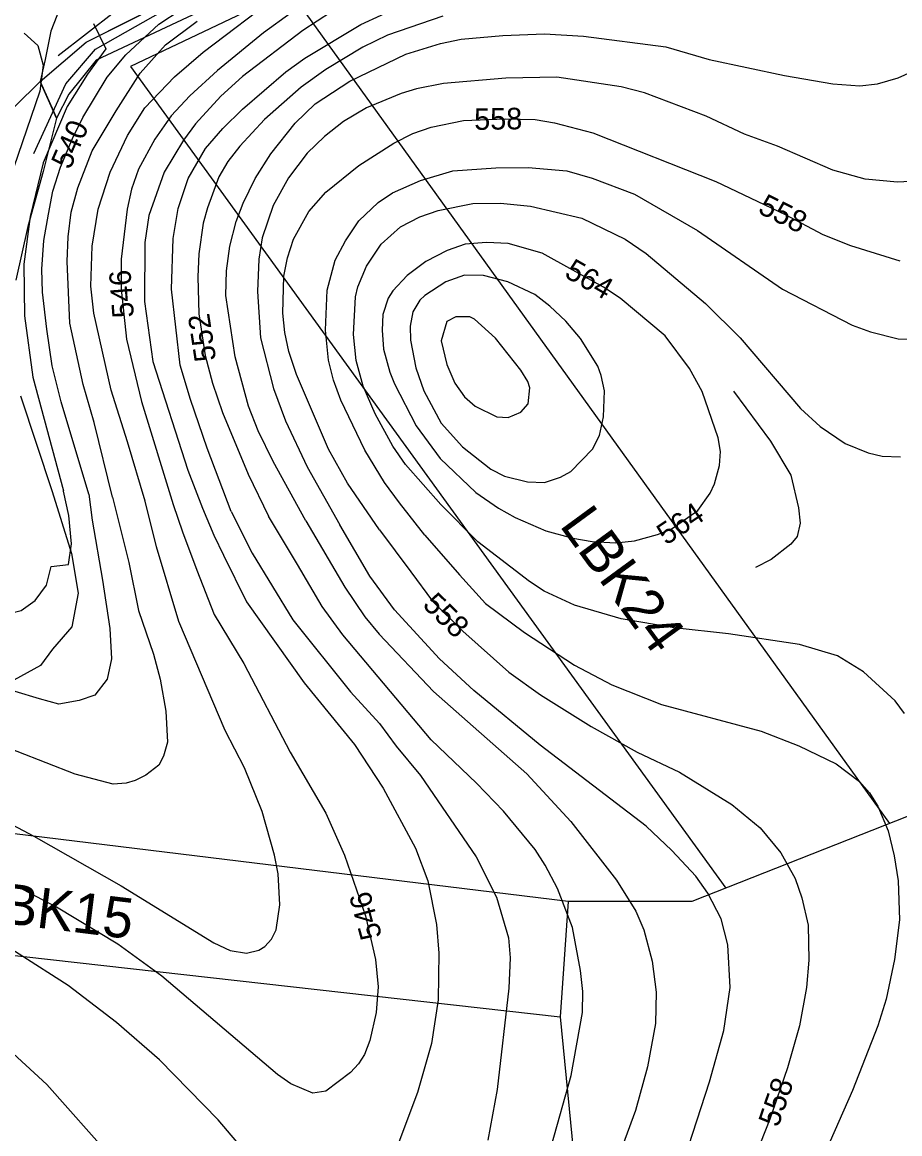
# Model space of a CAD drawing. Extents: x -709418 to -703832, y -1161719 to -1157826.
# Drawn here: x -708976.4 to -708650.5, y -1159546.1 to -1159133.3 of the extents above; entities that cross this region are included whole.
import ezdxf

# ---------------------------------------------------------------- set-up
doc = ezdxf.new("R2010")
doc.units = 0
for name, color, linetype in [('102_obvod PÚ', 7, 'Continuous'), ('103_hranice KÚ', 7, 'Continuous'), ('110_silnice II. třídy a III. třídy', 7, 'Continuous'), ('120_vrstevnice hlavní', 7, 'Continuous'), ('121_vrstevnice hlavní_popis', 7, 'Continuous'), ('122_vrstevnice základní', 7, 'Continuous'), ('124_vrstevnice doplňková', 7, 'Continuous'), ('210_ostatní plocha_KN', 7, 'Continuous'), ('606_RBC_návrh', 7, 'Continuous'), ('609_LBC_stav', 7, 'Continuous'), ('611_LBK_stav', 7, 'Continuous'), ('612_LBK_stav_popis', 7, 'Continuous')]:
    doc.layers.add(name, color=color, linetype=linetype)

msp = doc.modelspace()

# ---------------------------------------------------------------- linework, layer by layer
at = {"layer": '102_obvod PÚ'}
for points in [[(-708823.75, -1159088.51), (-708948.99, -1159147.38), (-708959.12, -1159160.01), (-708963.66, -1159168.86), (-708969.72, -1159155.32)], [(-708969.72, -1159155.32), (-708952.69, -1159140.67), (-708911.73, -1159119.98)]]:
    msp.add_lwpolyline(points, dxfattribs=at)
at = {"layer": '103_hranice KÚ'}
for points in [[(-708969.72, -1159155.32), (-708988.72, -1159173.82), (-709011.95, -1159144.55), (-709015.99, -1159132.43), (-709139.23, -1159060.76), (-709160.94, -1159074.89), (-709246.3, -1159093.57), (-709251.86, -1159084.99), (-709252.87, -1159043.09), (-709269.03, -1159034.51)], [(-708945.68, -1159084.8), (-708965.86, -1159136.57), (-708967.86, -1159147.17), (-708969.72, -1159155.32), (-708967.52, -1159160.24), (-708964.81, -1159166.28), (-708963.66, -1159168.86), (-708968.68, -1159188.69), (-708974.31, -1159209.11), (-708978.87, -1159229.02)], [(-708977.05, -1159272.09), (-708965.33, -1159307.58), (-708958.09, -1159330.61), (-708955.71, -1159345.38), (-708957.98, -1159357.89), (-708965.18, -1159366.19), (-708969.67, -1159372.23), (-708981.97, -1159378.99)]]:
    msp.add_lwpolyline(points, dxfattribs=at)
at = {"layer": '110_silnice II. třídy a III. třídy'}
msp.add_lwpolyline([(-708972.15, -1159182), (-708960.19, -1159156.17), (-708949.18, -1159143.25), (-708851.52, -1159087.76)], dxfattribs=at)
at = {"layer": '120_vrstevnice hlavní'}
for points in [[(-708951.64, -1159308.57), (-708961.96, -1159274.26), (-708965.31, -1159260.95), (-708967.25, -1159247.24), (-708968.92, -1159233.59), (-708969.2, -1159224.95), (-708968.36, -1159214.36), (-708966.69, -1159204.61), (-708965.02, -1159195.98), (-708962.24, -1159187.06), (-708957.78, -1159176.47), (-708953.88, -1159168.67), (-708944.94, -1159153.65), (-708937.96, -1159145.44), (-708925.67, -1159134.05), (-708909.05, -1159122.94)], [(-708898.84, -1159315.03), (-708907.8, -1159291.46), (-708914, -1159273.39), (-708917.75, -1159260.66), (-708920.94, -1159232.46), (-708920.37, -1159213.6), (-708918.51, -1159202.45), (-708914.8, -1159191.31), (-708908.37, -1159180.17), (-708901.94, -1159172.74), (-708894.65, -1159165.59), (-708878.51, -1159151.74), (-708871.51, -1159146.59), (-708850.65, -1159134.16), (-708828.08, -1159123.59)], [(-708826.94, -1159323.82), (-708836.34, -1159311.79), (-708841.94, -1159304.17), (-708849.22, -1159292.17), (-708858.08, -1159273.6), (-708860.8, -1159266.17), (-708862.65, -1159258.74), (-708863.8, -1159247.6), (-708863.22, -1159232.74), (-708860.22, -1159221.6), (-708856.37, -1159214.45), (-708851.37, -1159207.03), (-708844.22, -1159200.17), (-708838.94, -1159196.6), (-708828.51, -1159192.02), (-708816.51, -1159188.45), (-708800.51, -1159187.31), (-708788.51, -1159187.17), (-708774.22, -1159188.45), (-708764.79, -1159191.17), (-708749.08, -1159197.17), (-708725.65, -1159210.6), (-708694.07, -1159232.45), (-708668.21, -1159245.74), (-708661.36, -1159248.31), (-708651.07, -1159250.88), (-708644.21, -1159251.17)], [(-708951.64, -1159308.57), (-708950.46, -1159318.26), (-708946.57, -1159340.54), (-708943.92, -1159358.45), (-708943.34, -1159369.73), (-708944.93, -1159377.25), (-708949.42, -1159383.18), (-708955.35, -1159385.21), (-708962.87, -1159386.51), (-708970.01, -1159384.64), (-708979.02, -1159381.88)], [(-708898.84, -1159315.03), (-708891.06, -1159330.42), (-708875.94, -1159355.27), (-708854.53, -1159382.02), (-708843.68, -1159393.74), (-708837.61, -1159402.13), (-708828.49, -1159413.12), (-708807.81, -1159443.21), (-708800.29, -1159458.25), (-708795.81, -1159473.3), (-708795.23, -1159480.82), (-708795.66, -1159492.1), (-708800, -1159529.71), (-708803.47, -1159548.51)], [(-708826.94, -1159323.82), (-708814.06, -1159338.47), (-708804.34, -1159349.19), (-708789.88, -1159359.89), (-708771.36, -1159372.04), (-708757.47, -1159379.42), (-708738.96, -1159386.65), (-708701.93, -1159396.63), (-708688.05, -1159401.99), (-708674.16, -1159408.78), (-708665.48, -1159415.29), (-708661.72, -1159419.49), (-708658.68, -1159424.41), (-708654.78, -1159433.66), (-708652.61, -1159442.92), (-708651.16, -1159452.18), (-708650.58, -1159466.64), (-708652.46, -1159481.4), (-708655.5, -1159496.15), (-708658.68, -1159505.98), (-708668.08, -1159530), (-708678.21, -1159553.14)], [(-708942.91, -1159555.31), (-708967.35, -1159527.82), (-708992.38, -1159504.83), (-709006.26, -1159493.11), (-709017.11, -1159485.16), (-709035.19, -1159474.16), (-709058.34, -1159459.41), (-709084.66, -1159444.22), (-709110.55, -1159428.46), (-709155.25, -1159404.01), (-709189.67, -1159386.65), (-709212.53, -1159377.11), (-709247.24, -1159368.43), (-709261.13, -1159366.69), (-709279.06, -1159368.72), (-709292.13, -1159372.6), (-709294.9, -1159374.56), (-709296.67, -1159378.23), (-709295.91, -1159384.1), (-709294.4, -1159388.75), (-709287.45, -1159399.38)]]:
    msp.add_lwpolyline(points, dxfattribs=at)
for points in [[(-708951.64, -1159308.57), (-708951.64, -1159308.57)], [(-708898.84, -1159315.03), (-708898.84, -1159315.03)], [(-708826.94, -1159323.82), (-708826.94, -1159323.82)]]:
    msp.add_open_spline(points, degree=1, dxfattribs=at)
at = {"layer": '122_vrstevnice základní'}
for points in [[(-708930.83, -1159311.12), (-708937.37, -1159289.15), (-708943.37, -1159269.89), (-708949.8, -1159241.31), (-708950.94, -1159231.31), (-708950.51, -1159216.45), (-708948.23, -1159202.74), (-708943.8, -1159189.02), (-708937.37, -1159175.31), (-708930.94, -1159165.02), (-708919.94, -1159153.59), (-708909.22, -1159144.45), (-708881.08, -1159123.02), (-708871.65, -1159116.59), (-708829.36, -1159092.88), (-708813.51, -1159086.02)], [(-708876.51, -1159129.74), (-708886.8, -1159137.16), (-708903.94, -1159151.17), (-708914.23, -1159160.59), (-708921.08, -1159168.02), (-708927.23, -1159176.74), (-708933.23, -1159187.88), (-708935.8, -1159195.31), (-708937.51, -1159202.74), (-708939.66, -1159221.31), (-708939.66, -1159232.46), (-708937.66, -1159251.03), (-708932.16, -1159274.12), (-708920.33, -1159312.4)], [(-708861.51, -1159129.45), (-708872.22, -1159136.31), (-708894.65, -1159153.45), (-708902.65, -1159160.74), (-708912.08, -1159171.02), (-708916.51, -1159177.02), (-708923.66, -1159189.02), (-708929.37, -1159205.03), (-708930.94, -1159215.03), (-708931.08, -1159237.03), (-708927.94, -1159259.31), (-708914.94, -1159299.6), (-708909.54, -1159313.72)], [(-708820.22, -1159131.02), (-708840.79, -1159138.02), (-708849.94, -1159142.59), (-708863.65, -1159150.88), (-708872.8, -1159157.45), (-708886.51, -1159169.45), (-708895.65, -1159179.31), (-708900.08, -1159185.02), (-708903.37, -1159190.74), (-708907.65, -1159202.17), (-708909.22, -1159207.88), (-708910.8, -1159219.31), (-708911.23, -1159227.88), (-708910.8, -1159241.6), (-708908.51, -1159257.03), (-708905.8, -1159267.31), (-708902.02, -1159278.19), (-708892.49, -1159301.14), (-708885.01, -1159316.72)], [(-708949.97, -1159133.77), (-708945.39, -1159143.18), (-708952.18, -1159152.6), (-708959.78, -1159164.58), (-708968.68, -1159185.45), (-708973.46, -1159205.45), (-708975.83, -1159223.12), (-708975.58, -1159242.31), (-708972.54, -1159265.08), (-708961.1, -1159307.3)], [(-708942.94, -1159309.64), (-708949.74, -1159281.96), (-708953.8, -1159267.89), (-708958.8, -1159245.03), (-708959.8, -1159222.17), (-708959.37, -1159213.03), (-708958.23, -1159203.88), (-708955.8, -1159194.74), (-708950.51, -1159181.02), (-708941.51, -1159166.17), (-708932.63, -1159152.19), (-708923.26, -1159141.7), (-708911.46, -1159132.91)], [(-708975.67, -1159137.33), (-708970.61, -1159141.93), (-708968.61, -1159149.17), (-708969.87, -1159158.88), (-708981.23, -1159192.2), (-708984.51, -1159206.08), (-708987.87, -1159223.08), (-708989.02, -1159241.26), (-708989.62, -1159261.69), (-708982.03, -1159296.54), (-708979.5, -1159304.99)], [(-708871.05, -1159318.43), (-708883.22, -1159296.46), (-708888.8, -1159285.03), (-708892.37, -1159275.89), (-708897.37, -1159257.6), (-708900.8, -1159234.74), (-708900.51, -1159225.6), (-708899.37, -1159216.45), (-708896.94, -1159207.31), (-708894.37, -1159200.45), (-708889.94, -1159191.31), (-708884.08, -1159182.17), (-708875.08, -1159170.74), (-708867.65, -1159163.59), (-708854.79, -1159155.17), (-708833.94, -1159145.16), (-708821.08, -1159141.17), (-708813.36, -1159139.59), (-708797.94, -1159138.16), (-708782.51, -1159137.59), (-708767.93, -1159138.45), (-708737.36, -1159142.45), (-708721.36, -1159147.16), (-708693.36, -1159153.02), (-708675.36, -1159156.17), (-708665.36, -1159156.88), (-708658.79, -1159156.17), (-708651.07, -1159153.88), (-708646.21, -1159151.74)], [(-708639.36, -1159192.02), (-708651.36, -1159192.74), (-708663.36, -1159191.59), (-708675.36, -1159188.17), (-708695.93, -1159179.31), (-708708.22, -1159174.88), (-708722.36, -1159168.17), (-708745.36, -1159159.45), (-708753.93, -1159157.31), (-708777.93, -1159153.74), (-708796.79, -1159154.02), (-708819.94, -1159156.02), (-708829.94, -1159158.02), (-708835.65, -1159159.74), (-708848.51, -1159165.02), (-708857.08, -1159170.17), (-708864.22, -1159175.74), (-708870.65, -1159181.88), (-708877.51, -1159191.02), (-708883.22, -1159201.31), (-708887.37, -1159213.31), (-708888.51, -1159221.31), (-708889.08, -1159233.31), (-708887.94, -1159250.46), (-708883.08, -1159269.31), (-708878.65, -1159281.31), (-708870.65, -1159298.46), (-708858.53, -1159319.96)], [(-708843.76, -1159321.77), (-708855.65, -1159304.46), (-708862.65, -1159291.89), (-708874.51, -1159264.17), (-708877.37, -1159255.6), (-708878.94, -1159248.46), (-708879.65, -1159241.31), (-708879.22, -1159227.6), (-708877.94, -1159220.74), (-708875.65, -1159213.88), (-708869.94, -1159203.6), (-708863.65, -1159196.45), (-708851.37, -1159186.45), (-708838.36, -1159178.17), (-708831.36, -1159174.59), (-708824.51, -1159172.31), (-708812.51, -1159169.74), (-708797.08, -1159169.17), (-708785.93, -1159169.45), (-708778.79, -1159170.59), (-708764.51, -1159174.31), (-708718.79, -1159192.45), (-708693.07, -1159204.74), (-708679.07, -1159212.17), (-708668.79, -1159216.17), (-708650.5, -1159221.88)], [(-708807.24, -1159326.23), (-708820.94, -1159312.46), (-708834.08, -1159297.6), (-708838.79, -1159290.74), (-708845.36, -1159278.74), (-708849.79, -1159268.46), (-708852.37, -1159258.88), (-708853.37, -1159249.31), (-708852.65, -1159235.31), (-708851.79, -1159231.6), (-708848.51, -1159223.88), (-708843.08, -1159215.74), (-708835.94, -1159209.31), (-708828.79, -1159205.6), (-708821.94, -1159203.17), (-708809.08, -1159200.6), (-708798.79, -1159200.45), (-708787.65, -1159201.6), (-708768.65, -1159206.02), (-708752.5, -1159213.88), (-708744.65, -1159219.17), (-708722.65, -1159237.74), (-708709.79, -1159250.46), (-708687.36, -1159276.74), (-708680.07, -1159283.46), (-708670.79, -1159289.74), (-708662.21, -1159293.17), (-708657.07, -1159294.46), (-708650.21, -1159294.74)], [(-708728.65, -1159261.89), (-708737.65, -1159249.74), (-708754.36, -1159235.74), (-708760.5, -1159231.74), (-708783.36, -1159219.03), (-708795.94, -1159215.45), (-708803.94, -1159215.03), (-708811.94, -1159215.74), (-708818.65, -1159218.03), (-708826.51, -1159222.17), (-708833.51, -1159227.31), (-708838.79, -1159233.03), (-708840.51, -1159235.74), (-708842.51, -1159241.88), (-708842.79, -1159247.6), (-708842.22, -1159254.74), (-708839.94, -1159263.31), (-708838.22, -1159267.6), (-708830.08, -1159283.17), (-708821.22, -1159295.31), (-708807.94, -1159307.89), (-708799.51, -1159313.74), (-708793.36, -1159317.17), (-708781.93, -1159322.17), (-708771.93, -1159324.89), (-708764.79, -1159326.17), (-708755.93, -1159326.6), (-708749.08, -1159325.89), (-708740.5, -1159323.6), (-708735.36, -1159321.6), (-708725.5, -1159314.6), (-708720.93, -1159308.17), (-708719.36, -1159304.74), (-708717.5, -1159297.89), (-708717.07, -1159292.74), (-708717.93, -1159287.6), (-708723.93, -1159270.46), (-708728.65, -1159261.89)], [(-708769.08, -1159250.74), (-708774.51, -1159244.31), (-708780.51, -1159238.74), (-708786.08, -1159234.45), (-708796.08, -1159229.74), (-708805.08, -1159227.31), (-708812.22, -1159227.17), (-708819.08, -1159229.74), (-708826.94, -1159234.74), (-708828.79, -1159236.46), (-708831.36, -1159240.88), (-708832.36, -1159246.17), (-708832.22, -1159251.31), (-708830.22, -1159261.6), (-708827.22, -1159270.17), (-708820.79, -1159282.17), (-708812.94, -1159291.03), (-708802.36, -1159299.31), (-708797.36, -1159301.89), (-708788.79, -1159304.03), (-708782.51, -1159304.17), (-708776.51, -1159302.31), (-708772.65, -1159300.17), (-708764.65, -1159291.89), (-708762.08, -1159286.74), (-708760.5, -1159279.89), (-708760.22, -1159270.17), (-708761.36, -1159264.46), (-708762.65, -1159261.03), (-708769.08, -1159250.74)], [(-708788.65, -1159266.74), (-708791.22, -1159262.46), (-708800.65, -1159250.6), (-708808.51, -1159243.6), (-708810.22, -1159242.74), (-708815.36, -1159242.74), (-708818.74, -1159244.49), (-708820.9, -1159251.57), (-708818.79, -1159260.46), (-708815.79, -1159267.31), (-708812.22, -1159272.46), (-708808.22, -1159275.89), (-708800.22, -1159279.89), (-708795.94, -1159280.03), (-708791.28, -1159278.07), (-708788.51, -1159275.01), (-708787.93, -1159269.03), (-708788.65, -1159266.74)], [(-709192.61, -1159300.99), (-709162.77, -1159308.73), (-709132.43, -1159316.64), (-709112.11, -1159323.12), (-709089.46, -1159328.38), (-709059.2, -1159336.42), (-709041.84, -1159341.55), (-709015.76, -1159347.99), (-709000.84, -1159352.11), (-708990.99, -1159353.2), (-708984.24, -1159353.63), (-708976.83, -1159351.8), (-708971.69, -1159348.11), (-708967.44, -1159342.34), (-708965.63, -1159335.4), (-708959.24, -1159334.63), (-708958.13, -1159327.01), (-708959.13, -1159316.47), (-708961.07, -1159307.42)], [(-708920.33, -1159312.4), (-708916.87, -1159322.57), (-708911.59, -1159336.8), (-708905.16, -1159353.24), (-708894.16, -1159371.47), (-708876.95, -1159404.44), (-708863.64, -1159427.01), (-708856.7, -1159442.63), (-708848.89, -1159465.2), (-708845.27, -1159481.4), (-708844.26, -1159491.52), (-708844.98, -1159501.07), (-708847.3, -1159511.48), (-708849.32, -1159516.69), (-708851.49, -1159520.16), (-708854.53, -1159523.34), (-708863.64, -1159530.28), (-708868.56, -1159531.01), (-708876.66, -1159527.54), (-708881.58, -1159524.06), (-708924.54, -1159487.61), (-708940.88, -1159475.75), (-708963.74, -1159462.01), (-708999.03, -1159443.5)], [(-708994.4, -1159423.83), (-708972.13, -1159435.54), (-708939.73, -1159454.06), (-708905.3, -1159475.18), (-708899.23, -1159478.07), (-708893.15, -1159479.08), (-708888.52, -1159477.92), (-708886.35, -1159476.62), (-708883.89, -1159473.87), (-708882.16, -1159470.4), (-708880.71, -1159461.15), (-708881.43, -1159449.57), (-708882.74, -1159442.63), (-708887.36, -1159426.43), (-708893.87, -1159410.23), (-708901.11, -1159396.34), (-708918.24, -1159355.86), (-708926.62, -1159328.1), (-708930.83, -1159311.12)], [(-708942.94, -1159309.64), (-708936.83, -1159334), (-708933.22, -1159351.79), (-708927.72, -1159367.99), (-708925.26, -1159377.25), (-708923.09, -1159389.11), (-708922.51, -1159400.68), (-708923.96, -1159405.89), (-708925.7, -1159409.22), (-708930.47, -1159412.98), (-708934.52, -1159414.86), (-708937.86, -1159415.89), (-708942.62, -1159416.31), (-708956.79, -1159412.54), (-708989.2, -1159399.96)], [(-708909.54, -1159313.72), (-708905.22, -1159323.75), (-708901.68, -1159331.25), (-708893.15, -1159348.61), (-708871.74, -1159378.7), (-708853.08, -1159401.55), (-708842.38, -1159417.75), (-708830.38, -1159440.03), (-708825.75, -1159452.18), (-708822.56, -1159468.38), (-708821.7, -1159479.08), (-708821.98, -1159496.44), (-708824.44, -1159512.64), (-708829.65, -1159530.86), (-708838.76, -1159555.16)], [(-708779.89, -1159550.54), (-708772.52, -1159524.5), (-708768.32, -1159501.07), (-708768.18, -1159493.26), (-708769.05, -1159485.45), (-708772.08, -1159469.53), (-708777.58, -1159455.07), (-708782.21, -1159446.39), (-708785.97, -1159440.6), (-708797.69, -1159426.29), (-708807.67, -1159415.87), (-708824.59, -1159399.81), (-708857.42, -1159360.76), (-708865.09, -1159350.35), (-708874.2, -1159334.73), (-708885.01, -1159316.72)], [(-708871.05, -1159318.43), (-708856.56, -1159343.11), (-708849.13, -1159354.15), (-708843.88, -1159360.58), (-708823.72, -1159381.88), (-708789.01, -1159412.4), (-708772.66, -1159430.19), (-708755.74, -1159451.89), (-708748.51, -1159463.46), (-708745.61, -1159470.4), (-708742.43, -1159481.97), (-708740.98, -1159493.55), (-708741.27, -1159505.12), (-708744.17, -1159521.32), (-708748.65, -1159537.52), (-708762.25, -1159574.55)], [(-708730.43, -1159555.45), (-708721.17, -1159526.81), (-708715.82, -1159507.72), (-708713.5, -1159491.81), (-708714.37, -1159475.9), (-708716.83, -1159466.35), (-708721.75, -1159456.81), (-708726.23, -1159450.44), (-708735.2, -1159440.89), (-708744.74, -1159431.93), (-708784.09, -1159401.84), (-708808.68, -1159381.45), (-708821.41, -1159369.73), (-708838.19, -1159351.5), (-708847.39, -1159339.06), (-708858.52, -1159319.96)], [(-708843.76, -1159321.77), (-708832.11, -1159337.47), (-708824.01, -1159348.32), (-708812.73, -1159359.46), (-708795.66, -1159374.65), (-708783.94, -1159383.04), (-708765.14, -1159394.9), (-708748.07, -1159404.44), (-708732.31, -1159411.82), (-708712.92, -1159423.83), (-708702.36, -1159432.51), (-708694.7, -1159441.76), (-708689.35, -1159451.31), (-708686.89, -1159458.54), (-708684.57, -1159468.67), (-708684.28, -1159481.68), (-708685.15, -1159491.81), (-708687.76, -1159505.98), (-708692.24, -1159521.61), (-708698.75, -1159540.7), (-708713.07, -1159577.15)], [(-708648.7, -1159389.98), (-708652.17, -1159385.35), (-708664.03, -1159374.5), (-708673.58, -1159368.57), (-708687.76, -1159364.38), (-708714.08, -1159360.47), (-708734.33, -1159358.16), (-708754, -1159354.83), (-708771.36, -1159349.77), (-708782.64, -1159344.56), (-708787.99, -1159340.95), (-708807.24, -1159326.24)], [(-708880.71, -1159567.89), (-708903.71, -1159540.99), (-708925.41, -1159518.71), (-708941.46, -1159504.83), (-708959.4, -1159491.09), (-708995.85, -1159467.8)]]:
    msp.add_lwpolyline(points, dxfattribs=at)
for points in [[(-708961.07, -1159307.42), (-708961.1, -1159307.3)], [(-708942.94, -1159309.64), (-708942.94, -1159309.64)], [(-708930.83, -1159311.12), (-708930.83, -1159311.12)], [(-708920.33, -1159312.4), (-708920.33, -1159312.4)], [(-708909.54, -1159313.72), (-708909.54, -1159313.72)], [(-708885.01, -1159316.72), (-708885.01, -1159316.72)], [(-708871.05, -1159318.43), (-708871.05, -1159318.43)], [(-708858.52, -1159319.96), (-708858.53, -1159319.96)], [(-708843.76, -1159321.77), (-708843.76, -1159321.77)], [(-708807.24, -1159326.24), (-708807.24, -1159326.23)]]:
    msp.add_open_spline(points, degree=1, dxfattribs=at)
at = {"layer": '124_vrstevnice doplňková'}
msp.add_lwpolyline([(-708712.32, -1159270.36), (-708698.5, -1159288.89), (-708690.93, -1159301.46), (-708688.07, -1159313.6), (-708687.5, -1159319.32), (-708688.66, -1159324.25), (-708690.98, -1159327.15), (-708698.22, -1159332.89), (-708704.07, -1159335.75)], dxfattribs=at)
at = {"layer": '210_ostatní plocha_KN'}
for p, q in [((-708823.75, -1159088.51), (-708948.99, -1159147.38)), ((-708952.69, -1159140.67), (-708911.73, -1159119.98)), ((-708969.72, -1159155.32), (-708952.69, -1159140.67)), ((-708948.99, -1159147.38), (-708959.12, -1159160.01)), ((-708963.66, -1159168.86), (-708969.72, -1159155.32)), ((-708959.12, -1159160.01), (-708963.66, -1159168.86))]:
    msp.add_line(p, q, dxfattribs=at)
at = {"layer": '606_RBC_návrh'}
msp.add_lwpolyline([(-708963.07, -1159145.65), (-708942.05, -1159129.27)], dxfattribs=at)
at = {"layer": '609_LBC_stav'}
msp.add_lwpolyline([(-708714.45, -1159743.35), (-708658.04, -1159798.39), (-708548.12, -1159900.08), (-708538.67, -1159887.93), (-708476.53, -1159570.63), (-708469.78, -1159508.53), (-708476.53, -1159454.52), (-708467.08, -1159418.06), (-708467.08, -1159395.11), (-708560.28, -1159416.71), (-708625.12, -1159419.42), (-708727.77, -1159459.92), (-708773.68, -1159459.8), (-708776.69, -1159502.72), (-708757.49, -1159698.9), (-708714.45, -1159743.35)], dxfattribs=at)
at = {"layer": '611_LBK_stav'}
for points in [[(-708654.19, -1159430.89), (-708877.1, -1159121.5), (-708936.19, -1159149.69), (-708715.17, -1159454.95)], [(-708773.68, -1159459.8), (-709346.14, -1159389.95)], [(-709326, -1159440.96), (-708776.69, -1159502.72)]]:
    msp.add_lwpolyline(points, dxfattribs=at)

# ---------------------------------------------------------------- texts
at = {"layer": '121_vrstevnice hlavní_popis'}
for s, rotation, p in [('558', 0.8821, (-708808.52, -1159173.28)), ('540', 66.3174, (-708958.69, -1159188.32)), ('558', 333.5108, (-708703.59, -1159203.91)), ('564', 330.1585, (-708775.48, -1159227.67)), ('546', 94.43, (-708934.91, -1159242.79)), ('552', 98.6422, (-708904.37, -1159258.7)), ('564', 33.8141, (-708737.26, -1159327.73)), ('558', 315.597, (-708828.1, -1159350.07)), ('546', 105.1974, (-708842.74, -1159472.78)), ('558', 70.9665, (-708695.67, -1159544.02))]:
    msp.add_text(s, height=8, rotation=rotation, dxfattribs=at).set_placement(p)
at = {"layer": '612_LBK_stav_popis'}
for s, rotation, p in [('LBK24', 306.2118, (-708777.15, -1159320.15)), ('LBK15', 352.9452, (-708995.89, -1159466.44))]:
    msp.add_text(s, height=15, rotation=rotation, dxfattribs=at).set_placement(p)

doc.saveas('drawing.dxf')
